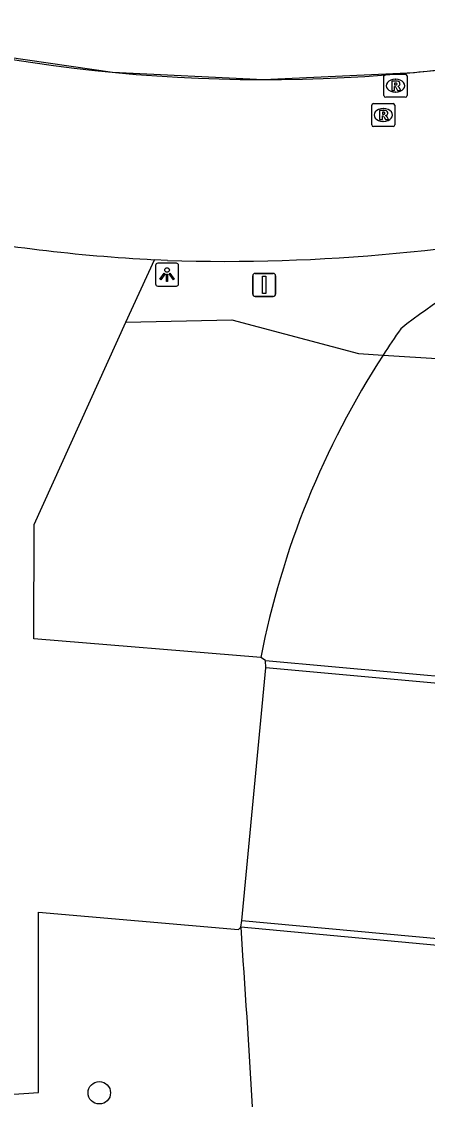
# Model space of a CAD drawing. Extents: x 155018 to 156648, y 383980 to 385733.
# Drawn here: x 156021.01 to 156038.66, y 384750.06 to 384797.24 of the extents above; entities that cross this region are included whole.
import ezdxf

# ---------------------------------------------------------------- set-up
doc = ezdxf.new("R2010")
doc.units = 0
for name, color, linetype in [('IMGEO_Berm_groen', 7, 'Continuous'), ('IMGEO_Boom', 7, 'Continuous'), ('IMGEO_Groenvoorziening', 7, 'Continuous'), ('IMGEO_Lichtpunt', 7, 'Continuous'), ('IMGEO_Lijnafwatering', 7, 'Continuous'), ('IMGEO_Muur', 7, 'Continuous'), ('IMGEO_Rijbaan_regionaal_gesloten', 7, 'Continuous'), ('IMGEO_Rioolput', 7, 'Continuous'), ('IMGEO_Verkeersbordpaal', 7, 'Continuous'), ('IMGEO_Voetpad_gesloten', 7, 'Continuous')]:
    doc.layers.add(name, color=color, linetype=linetype)

msp = doc.modelspace()

# ---------------------------------------------------------------- linework, layer by layer
at = {"layer": 'IMGEO_Berm_groen'}
for points in [[(156025.55, 384784.159), (156026.783, 384786.875)], [(156025.55, 384784.159), (156030.149, 384784.256), (156035.665, 384782.789), (156036.732, 384782.722)]]:
    msp.add_lwpolyline(points, dxfattribs=at)
for centre, radius, start, end in [((156054.027, 384763.04), 26.586, 105.0274, 128.4259), ((156068.132, 384762.402), 37.401, 144.9755, 147.0924)]:
    msp.add_arc(centre, radius, start, end, dxfattribs=at)
at = {"layer": 'IMGEO_Boom'}
msp.add_circle((156024.39, 384750.608), 0.489, dxfattribs=at)
at = {"layer": 'IMGEO_Groenvoorziening'}
for points in [[(156031.412, 384769.551), (156021.538, 384770.368), (156021.552, 384775.351), (156025.55, 384784.159)], [(156036.732, 384782.722), (156048.645, 384781.977)], [(156031.617, 384769.424), (156031.412, 384769.551)], [(156016.818, 384750.283), (156021.745, 384750.625), (156021.748, 384758.476), (156030.447, 384757.712), (156030.552, 384757.81)]]:
    msp.add_lwpolyline(points, dxfattribs=at)
for centre, radius, start, end in [((156068.176, 384762.361), 37.461, 147.076, 168.9346), ((155444.803, 384716.689), 587.191, 3.252074, 4.015684)]:
    msp.add_arc(centre, radius, start, end, dxfattribs=at)
at = {"layer": 'IMGEO_Lichtpunt'}
for p, q in [((156026.839, 384786.629), (156026.839, 384785.822)), ((156026.839, 384786.629), (156026.839, 384785.822)), ((156027.741, 384786.724), (156026.933, 384786.724)), ((156027.741, 384786.724), (156026.933, 384786.724)), ((156027.835, 384785.822), (156027.835, 384786.629)), ((156027.835, 384785.822), (156027.835, 384786.629)), ((156026.933, 384785.728), (156027.741, 384785.728)), ((156026.933, 384785.728), (156027.741, 384785.728))]:
    msp.add_line(p, q, dxfattribs=at)
for points in [[(156027.213, 384786.293), (156027.252, 384786.265), (156027.064, 384786.003), (156027.026, 384786.03), (156027.213, 384786.293)], [(156027.315, 384786.245), (156027.362, 384786.245), (156027.362, 384785.923), (156027.315, 384785.923), (156027.315, 384786.245)], [(156027.425, 384786.265), (156027.463, 384786.292), (156027.65, 384786.03), (156027.611, 384786.002), (156027.425, 384786.265)]]:
    msp.add_lwpolyline(points, dxfattribs=at)
msp.add_circle((156027.338, 384786.427), 0.0994, dxfattribs=at)
for centre, start, end in [((156026.933, 384786.629), 90, 180), ((156026.933, 384786.629), 90, 180), ((156027.741, 384786.629), 0, 90), ((156027.741, 384786.629), 0, 90), ((156026.933, 384785.822), 180, 270), ((156026.933, 384785.822), 180, 270), ((156027.741, 384785.822), 270, 0), ((156027.741, 384785.822), 270, 360)]:
    msp.add_arc(centre, 0.0946, start, end, dxfattribs=at)
at = {"layer": 'IMGEO_Lijnafwatering'}
for points in [[(156038.098, 384795.032), (156038.283, 384795.05), (156038.469, 384795.068), (156038.655, 384795.087), (156043.434, 384795.647), (156048.181, 384796.44), (156052.883, 384797.464), (156053.07, 384797.51), (156053.257, 384797.556), (156054.565, 384797.889), (156055.867, 384798.24), (156057.165, 384798.609), (156057.462, 384798.697)], [(156018.447, 384795.979), (156024.957, 384795.037), (156031.527, 384794.721), (156038.098, 384795.032)]]:
    msp.add_lwpolyline(points, dxfattribs=at)
at = {"layer": 'IMGEO_Muur'}
for points in [[(156031.628, 384769.113), (156031.617, 384769.424)], [(156031.617, 384769.424), (156043.163, 384768.377)], [(156030.592, 384758.112), (156041.776, 384757.069), (156042.802, 384768.09), (156031.628, 384769.113)], [(156030.552, 384757.81), (156030.592, 384758.112)], [(156030.552, 384757.81), (156030.447, 384757.712)], [(156042.062, 384756.747), (156030.552, 384757.81)]]:
    msp.add_lwpolyline(points, dxfattribs=at)
at = {"layer": 'IMGEO_Rijbaan_regionaal_gesloten'}
msp.add_lwpolyline([(156027.357, 384786.847), (156026.783, 384786.875)], dxfattribs=at)
for centre, radius, start, end in [((156031.557, 384863.661), 68.941, 251.82825, 275.90934), ((156029.567, 384893.254), 98.587, 275.28904, 283.68001), ((156029.914, 384865.319), 78.514, 268.13364, 282.66937), ((156030.879, 384863.209), 76.443, 259.39456, 266.9285)]:
    msp.add_arc(centre, radius, start, end, dxfattribs=at)
at = {"layer": 'IMGEO_Rioolput'}
for p, q in [((156036.771, 384794.024), (156036.771, 384794.876)), ((156036.846, 384794.95), (156037.698, 384794.95)), ((156037.259, 384794.73), (156037.284, 384794.73)), ((156037.772, 384794.876), (156037.772, 384794.024)), ((156037.282, 384794.17), (156037.257, 384794.17)), ((156036.316, 384793.675), (156037.168, 384793.675)), ((156037.698, 384793.95), (156036.846, 384793.95)), ((156036.241, 384792.749), (156036.241, 384793.601)), ((156036.729, 384793.455), (156036.754, 384793.455)), ((156037.242, 384793.601), (156037.242, 384792.749)), ((156036.752, 384792.895), (156036.727, 384792.895)), ((156037.168, 384792.675), (156036.316, 384792.675))]:
    msp.add_line(p, q, dxfattribs=at)
for points in [[(156036.771, 384794.024), (156036.771, 384794.876)], [(156036.846, 384794.95), (156037.698, 384794.95)], [(156037.36, 384794.648), (156037.108, 384794.65), (156037.108, 384794.25)], [(156037.772, 384794.876), (156037.772, 384794.024)], [(156037.108, 384794.25), (156037.232, 384794.25), (156037.232, 384794.412), (156037.243, 384794.412)], [(156037.286, 384794.569), (156037.232, 384794.569), (156037.232, 384794.488)], [(156037.232, 384794.488), (156037.284, 384794.488)], [(156037.29, 384794.383), (156037.361, 384794.25), (156037.501, 384794.25), (156037.436, 384794.376)], [(156036.316, 384793.675), (156037.168, 384793.675)], [(156037.698, 384793.95), (156036.846, 384793.95)], [(156036.241, 384792.749), (156036.241, 384793.601)], [(156036.83, 384793.373), (156036.578, 384793.375), (156036.578, 384792.975)], [(156036.756, 384793.294), (156036.702, 384793.294), (156036.702, 384793.213)], [(156036.702, 384793.213), (156036.754, 384793.213)], [(156037.242, 384793.601), (156037.242, 384792.749)], [(156036.578, 384792.975), (156036.702, 384792.975), (156036.702, 384793.137), (156036.713, 384793.137)], [(156036.76, 384793.108), (156036.831, 384792.975), (156036.971, 384792.975), (156036.906, 384793.101)], [(156037.168, 384792.675), (156036.316, 384792.675)]]:
    msp.add_lwpolyline(points, dxfattribs=at)
for centre, radius, start, end in [((156036.848, 384794.874), 0.0765, 91.552, 178.448), ((156036.848, 384794.874), 0.0765, 91.552, 178.448), ((156037.359, 384794.538), 0.109, 350.3612, 89.416), ((156037.696, 384794.874), 0.0765, 1.552, 88.448), ((156037.696, 384794.874), 0.0765, 1.552, 88.448), ((156037.242, 384794.359), 0.0533, 26.0293, 88.6989), ((156037.268, 384794.677), 0.19, 274.7715, 282.9687), ((156037.292, 384794.473), 0.0964, 77.0061, 93.1865), ((156037.306, 384794.53), 0.0378, 276.6634, 79.6772), ((156037.357, 384794.538), 0.112, 277.5842, 350.9817), ((156037.341, 384794.323), 0.108, 29.5134, 73.7905), ((156036.318, 384793.599), 0.0765, 91.552, 178.448), ((156036.318, 384793.599), 0.0765, 91.552, 178.448), ((156036.848, 384794.026), 0.0765, 181.552, 268.448), ((156036.848, 384794.026), 0.0765, 181.552, 268.448), ((156037.166, 384793.599), 0.0765, 1.552, 88.448), ((156037.166, 384793.599), 0.0765, 1.552, 88.448), ((156037.696, 384794.026), 0.0765, 271.552, 358.448), ((156037.696, 384794.026), 0.0765, 271.552, 358.448), ((156036.738, 384793.402), 0.19, 274.7715, 282.9687), ((156036.762, 384793.198), 0.0964, 77.0061, 93.1865), ((156036.776, 384793.255), 0.0378, 276.6634, 79.6772), ((156036.829, 384793.263), 0.109, 350.3612, 89.416), ((156036.827, 384793.263), 0.112, 277.5842, 350.9817), ((156036.318, 384792.751), 0.0765, 181.552, 268.448), ((156036.318, 384792.751), 0.0765, 181.552, 268.448), ((156036.712, 384793.084), 0.0533, 26.0293, 88.6989), ((156036.811, 384793.048), 0.108, 29.5134, 73.7905), ((156037.166, 384792.751), 0.0765, 271.552, 358.448), ((156037.166, 384792.751), 0.0765, 271.552, 358.448)]:
    msp.add_arc(centre, radius, start, end, dxfattribs=at)
for centre, major_axis, ratio, start_param, end_param in [((156037.258, 384794.45), (-0.387, 0.002), 0.722429, 4.712389, 7.853982), ((156037.283, 384794.45), (-0.39, 0.002), 0.717154, 1.570796, 4.712389), ((156036.728, 384793.175), (-0.387, 0.002), 0.722429, 4.712389, 7.853982), ((156036.753, 384793.175), (-0.39, 0.002), 0.717154, 1.570796, 4.712389)]:
    msp.add_ellipse(centre, major_axis=major_axis, ratio=ratio, start_param=start_param, end_param=end_param, dxfattribs=at)
at = {"layer": 'IMGEO_Verkeersbordpaal'}
for p, q in [((156031.066, 384785.38), (156031.066, 384786.18)), ((156031.066, 384786.18), (156031.066, 384785.38)), ((156031.166, 384786.28), (156031.956, 384786.28)), ((156031.956, 384786.28), (156031.166, 384786.28)), ((156032.056, 384786.18), (156032.056, 384785.38)), ((156032.056, 384785.38), (156032.056, 384786.18)), ((156031.956, 384785.28), (156031.166, 384785.28)), ((156031.166, 384785.28), (156031.956, 384785.28))]:
    msp.add_line(p, q, dxfattribs=at)
msp.add_lwpolyline([(156031.486, 384786.155), (156031.636, 384786.155), (156031.636, 384785.405), (156031.486, 384785.405), (156031.486, 384786.155)], dxfattribs=at)
for centre, start, end in [((156031.166, 384786.18), 90, 180), ((156031.166, 384786.18), 90, 180), ((156031.956, 384786.18), 0, 90), ((156031.956, 384786.18), 360, 90), ((156031.166, 384785.38), 180, 270), ((156031.166, 384785.38), 180, 270), ((156031.956, 384785.38), 270, 0), ((156031.956, 384785.38), 270, 0)]:
    msp.add_arc(centre, 0.1, start, end, dxfattribs=at)
at = {"layer": 'IMGEO_Voetpad_gesloten'}
msp.add_lwpolyline([(156030.592, 384758.112), (156031.628, 384769.113)], dxfattribs=at)

doc.saveas('drawing.dxf')
